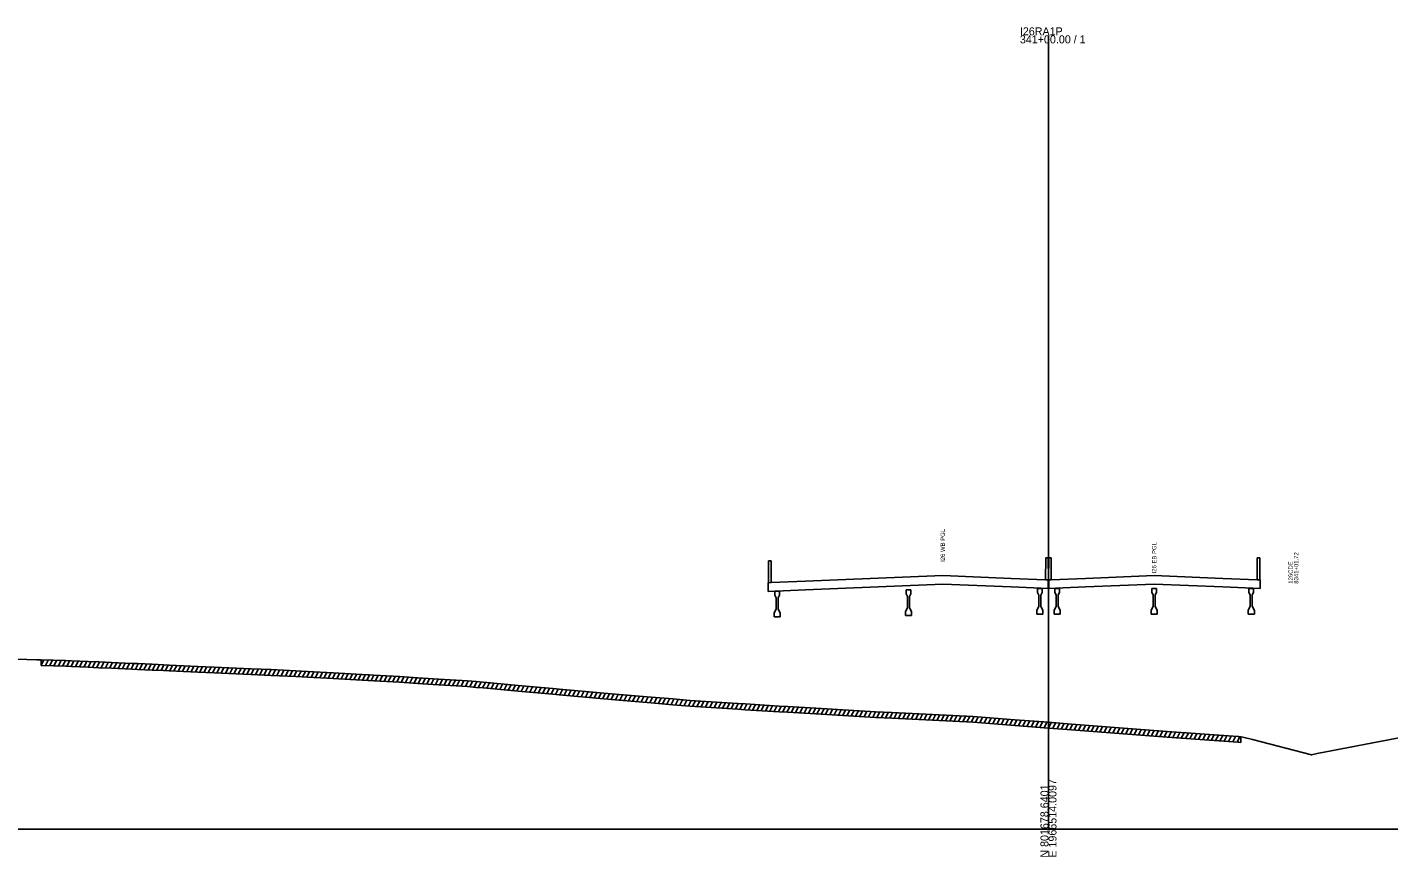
# Model space of a CAD drawing. Extents: x 1017 to 19997, y -1947 to 50737.
# Drawn here: x 12242.6 to 12719.1, y 40990.3 to 41280.5 of the extents above; entities that cross this region are included whole.
import ezdxf

# ---------------------------------------------------------------- set-up
doc = ezdxf.new("R2010")
doc.units = 0
for name, color, linetype in [('RD_GPK_XS_Cell', 7, 'Continuous'), ('RD_XS_ExGround', 7, 'Continuous'), ('RD_XS_ExPaveRet', 7, 'Continuous'), ('RD_XS_PaveOvlay', 7, 'Continuous'), ('RD_XS_TX_Notes', 7, 'Continuous')]:
    doc.layers.add(name, color=color, linetype=linetype)

msp = doc.modelspace()

# ---------------------------------------------------------------- linework, layer by layer
at = {"layer": 'RD_GPK_XS_Cell'}
for p, q in [((12600, 41000), (12600, 41277.69)), ((12000, 41000), (12600, 41000)), ((12600, 41000), (13200, 41000))]:
    msp.add_line(p, q, dxfattribs=at)
at = {"layer": 'RD_XS_ExGround'}
msp.add_lwpolyline([(12235.5, 41059.52), (12245.95, 41059.26), (12247.49, 41059.22), (12256.01, 41058.94), (12258.19, 41058.85), (12263.95, 41058.62), (12267.69, 41058.46), (12272.09, 41058.29), (12279.2, 41057.98), (12281.22, 41057.87), (12286.37, 41057.64), (12290.33, 41057.48), (12292.35, 41057.38), (12302.4, 41056.89), (12308.02, 41056.62), (12318.3, 41056.17), (12321.06, 41056.06), (12327.99, 41055.77), (12336.64, 41055.37), (12340.67, 41055.14), (12349.71, 41054.68), (12361.8, 41054.01), (12362.33, 41053.97), (12363.91, 41053.89), (12372.87, 41053.35), (12379.34, 41052.95), (12384.75, 41052.6), (12396.65, 41051.85), (12399.79, 41051.58), (12402.16, 41051.36), (12415.76, 41050.11), (12426.6, 41049.16), (12427.69, 41049.06), (12428.83, 41048.95), (12439.27, 41047.97), (12444.46, 41047.55), (12449.78, 41047.1), (12461.01, 41046.17), (12468.59, 41045.52), (12474.45, 41045.02), (12491.33, 41043.92), (12493.88, 41043.76), (12505.77, 41042.99), (12508.68, 41042.84), (12518.61, 41042.28), (12539.49, 41041.06), (12545.19, 41040.78), (12573.64, 41039.37), (12588.18, 41038.24), (12600, 41037.34), (12606.57, 41036.84), (12632.38, 41034.81), (12641.58, 41034.11), (12666.24, 41032.39), (12666.66, 41032.36), (12667.29, 41032.3), (12667.99, 41032.18), (12671.42, 41031.29), (12692.09, 41025.95), (12694.07, 41026.45), (12724.43, 41032.25)], dxfattribs=at)
at = {"layer": 'RD_XS_ExPaveRet'}
for p, q in [((12247.49, 41057.22), (12247.49, 41059.22)), ((12247.49, 41057.22), (12248.48, 41059.19)), ((12247.49, 41057.22), (12256.01, 41056.94)), ((12248.99, 41057.18), (12249.98, 41059.14)), ((12250.49, 41057.13), (12251.48, 41059.09)), ((12251.99, 41057.08), (12252.98, 41059.04)), ((12253.49, 41057.03), (12254.48, 41058.99)), ((12254.99, 41056.98), (12255.98, 41058.94)), ((12256.01, 41056.94), (12258.19, 41056.85)), ((12256.49, 41056.92), (12257.47, 41058.88)), ((12257.99, 41056.86), (12258.97, 41058.82)), ((12258.19, 41056.85), (12263.95, 41056.62)), ((12259.49, 41056.8), (12260.47, 41058.76)), ((12260.99, 41056.74), (12261.97, 41058.7)), ((12262.49, 41056.68), (12263.47, 41058.64)), ((12263.95, 41056.62), (12267.69, 41056.46)), ((12263.99, 41056.62), (12264.97, 41058.58)), ((12265.49, 41056.55), (12266.47, 41058.51)), ((12266.99, 41056.49), (12267.97, 41058.45)), ((12267.69, 41056.46), (12272.09, 41056.29)), ((12268.49, 41056.43), (12269.48, 41058.39)), ((12269.99, 41056.37), (12270.98, 41058.33)), ((12271.49, 41056.31), (12272.47, 41058.27)), ((12272.09, 41056.29), (12279.2, 41055.98)), ((12272.99, 41056.25), (12273.97, 41058.21)), ((12274.49, 41056.18), (12275.47, 41058.14)), ((12275.99, 41056.12), (12276.97, 41058.08)), ((12277.49, 41056.05), (12278.47, 41058.01)), ((12278.99, 41055.99), (12279.97, 41057.94)), ((12279.2, 41055.98), (12281.22, 41055.87)), ((12280.49, 41055.91), (12281.47, 41057.86)), ((12281.22, 41055.87), (12286.37, 41055.64)), ((12281.99, 41055.84), (12282.97, 41057.79)), ((12283.49, 41055.77), (12284.47, 41057.73)), ((12284.99, 41055.7), (12285.97, 41057.66)), ((12286.37, 41055.64), (12290.33, 41055.48)), ((12286.49, 41055.64), (12287.47, 41057.59)), ((12287.99, 41055.57), (12288.97, 41057.53)), ((12289.49, 41055.51), (12290.47, 41057.47)), ((12290.33, 41055.48), (12292.35, 41055.38)), ((12290.99, 41055.44), (12291.97, 41057.4)), ((12292.35, 41055.38), (12302.4, 41054.89)), ((12292.49, 41055.37), (12293.47, 41057.32)), ((12293.99, 41055.3), (12294.97, 41057.25)), ((12295.49, 41055.23), (12296.47, 41057.18)), ((12296.99, 41055.15), (12297.97, 41057.11)), ((12298.49, 41055.08), (12299.47, 41057.03)), ((12299.99, 41055.01), (12300.97, 41056.96)), ((12301.49, 41054.94), (12302.47, 41056.89)), ((12302.4, 41054.89), (12308.02, 41054.62)), ((12302.99, 41054.87), (12303.97, 41056.82)), ((12304.49, 41054.79), (12305.47, 41056.75)), ((12305.99, 41054.72), (12306.97, 41056.67)), ((12307.49, 41054.65), (12308.47, 41056.6)), ((12308.02, 41054.62), (12318.3, 41054.17)), ((12308.99, 41054.58), (12309.97, 41056.54)), ((12310.49, 41054.51), (12311.47, 41056.47)), ((12311.99, 41054.45), (12312.97, 41056.41)), ((12313.49, 41054.38), (12314.47, 41056.34)), ((12314.99, 41054.32), (12315.97, 41056.28)), ((12316.49, 41054.25), (12317.47, 41056.21)), ((12317.99, 41054.19), (12318.97, 41056.15)), ((12319.49, 41054.12), (12320.47, 41056.08)), ((12320.99, 41054.06), (12321.97, 41056.02)), ((12322.49, 41054), (12323.47, 41055.96)), ((12323.99, 41053.94), (12324.97, 41055.9)), ((12325.49, 41053.88), (12326.47, 41055.84)), ((12326.99, 41053.81), (12327.97, 41055.78)), ((12328.49, 41053.75), (12329.47, 41055.7)), ((12329.99, 41053.68), (12330.97, 41055.63)), ((12331.49, 41053.61), (12332.47, 41055.56)), ((12332.99, 41053.54), (12333.97, 41055.49)), ((12334.49, 41053.47), (12335.47, 41055.42)), ((12335.99, 41053.4), (12336.97, 41055.35)), ((12337.49, 41053.32), (12338.47, 41055.27)), ((12338.99, 41053.24), (12339.97, 41055.18)), ((12340.49, 41053.15), (12341.47, 41055.1)), ((12341.99, 41053.07), (12342.97, 41055.02)), ((12343.49, 41053), (12344.47, 41054.95)), ((12344.99, 41052.92), (12345.97, 41054.87)), ((12346.49, 41052.84), (12347.47, 41054.79)), ((12347.99, 41052.77), (12348.97, 41054.72)), ((12349.49, 41052.69), (12350.47, 41054.64)), ((12350.99, 41052.61), (12351.97, 41054.55)), ((12352.49, 41052.52), (12353.47, 41054.47)), ((12318.3, 41054.17), (12321.06, 41054.06)), ((12321.06, 41054.06), (12327.99, 41053.77)), ((12327.99, 41053.77), (12336.64, 41053.37)), ((12336.64, 41053.37), (12340.67, 41053.14)), ((12340.67, 41053.14), (12349.71, 41052.68)), ((12349.71, 41052.68), (12361.8, 41052.01)), ((12353.99, 41052.44), (12354.97, 41054.39)), ((12355.49, 41052.36), (12356.47, 41054.3)), ((12356.99, 41052.27), (12357.97, 41054.22)), ((12358.49, 41052.19), (12359.47, 41054.14)), ((12359.99, 41052.11), (12360.97, 41054.05)), ((12361.49, 41052.02), (12362.46, 41053.97)), ((12361.8, 41052.01), (12362.33, 41051.97)), ((12362.33, 41051.97), (12363.91, 41051.89)), ((12362.99, 41051.94), (12363.97, 41053.89)), ((12363.91, 41051.89), (12372.87, 41051.35)), ((12364.49, 41051.86), (12365.47, 41053.8)), ((12365.99, 41051.77), (12366.97, 41053.71)), ((12367.49, 41051.68), (12368.47, 41053.62)), ((12368.99, 41051.59), (12369.97, 41053.53)), ((12370.49, 41051.5), (12371.47, 41053.44)), ((12371.99, 41051.41), (12372.96, 41053.35)), ((12372.87, 41051.35), (12379.34, 41050.95)), ((12373.49, 41051.31), (12374.46, 41053.25)), ((12374.99, 41051.22), (12375.96, 41053.16)), ((12376.49, 41051.13), (12377.46, 41053.07)), ((12377.99, 41051.03), (12378.96, 41052.97)), ((12379.34, 41050.95), (12384.75, 41050.6)), ((12379.49, 41050.94), (12380.46, 41052.88)), ((12380.99, 41050.84), (12381.96, 41052.78)), ((12382.49, 41050.75), (12383.46, 41052.69)), ((12383.99, 41050.65), (12384.96, 41052.59)), ((12384.75, 41050.6), (12396.65, 41049.85)), ((12385.49, 41050.56), (12386.46, 41052.49)), ((12386.99, 41050.46), (12387.96, 41052.4)), ((12388.49, 41050.37), (12389.46, 41052.31)), ((12389.99, 41050.27), (12390.96, 41052.21)), ((12391.49, 41050.18), (12392.46, 41052.12)), ((12392.99, 41050.08), (12393.96, 41052.02)), ((12394.49, 41049.99), (12395.46, 41051.93)), ((12395.99, 41049.89), (12396.96, 41051.82)), ((12396.65, 41049.85), (12399.79, 41049.58)), ((12397.49, 41049.78), (12398.45, 41051.7)), ((12398.99, 41049.65), (12399.95, 41051.57)), ((12400.49, 41049.52), (12401.45, 41051.43)), ((12401.99, 41049.38), (12402.95, 41051.29)), ((12403.49, 41049.24), (12404.45, 41051.15)), ((12404.99, 41049.1), (12405.95, 41051.01)), ((12406.49, 41048.96), (12407.45, 41050.87)), ((12407.99, 41048.82), (12408.95, 41050.73)), ((12409.49, 41048.68), (12410.45, 41050.6)), ((12410.99, 41048.55), (12411.95, 41050.46)), ((12412.49, 41048.41), (12413.45, 41050.32)), ((12413.99, 41048.27), (12414.95, 41050.18)), ((12415.49, 41048.13), (12416.45, 41050.05)), ((12416.99, 41048), (12417.95, 41049.91)), ((12418.49, 41047.87), (12419.45, 41049.78)), ((12419.99, 41047.74), (12420.95, 41049.65)), ((12399.79, 41049.58), (12402.16, 41049.36)), ((12402.16, 41049.36), (12415.76, 41048.11)), ((12415.76, 41048.11), (12426.6, 41047.16)), ((12421.49, 41047.6), (12422.45, 41049.52)), ((12422.99, 41047.47), (12423.95, 41049.39)), ((12424.49, 41047.34), (12425.45, 41049.26)), ((12425.99, 41047.21), (12426.95, 41049.13)), ((12426.6, 41047.16), (12427.69, 41047.06)), ((12427.49, 41047.08), (12428.45, 41048.98)), ((12427.69, 41047.06), (12428.83, 41046.95)), ((12428.83, 41046.95), (12439.27, 41045.97)), ((12428.99, 41046.93), (12429.95, 41048.84)), ((12430.49, 41046.79), (12431.45, 41048.7)), ((12431.99, 41046.65), (12432.95, 41048.56)), ((12433.49, 41046.51), (12434.45, 41048.42)), ((12434.99, 41046.37), (12435.95, 41048.28)), ((12436.49, 41046.23), (12437.45, 41048.14)), ((12437.99, 41046.09), (12438.95, 41048)), ((12439.27, 41045.97), (12444.46, 41045.55)), ((12439.49, 41045.95), (12440.46, 41047.88)), ((12440.99, 41045.83), (12441.96, 41047.76)), ((12442.49, 41045.71), (12443.46, 41047.63)), ((12443.99, 41045.59), (12444.95, 41047.51)), ((12444.46, 41045.55), (12449.78, 41045.1)), ((12445.49, 41045.46), (12446.45, 41047.38)), ((12446.99, 41045.34), (12447.95, 41047.26)), ((12448.49, 41045.21), (12449.45, 41047.13)), ((12449.78, 41045.1), (12461.01, 41044.17)), ((12449.99, 41045.08), (12450.95, 41047.01)), ((12451.49, 41044.96), (12452.45, 41046.88)), ((12452.99, 41044.84), (12453.95, 41046.76)), ((12454.49, 41044.71), (12455.45, 41046.63)), ((12455.99, 41044.59), (12456.95, 41046.51)), ((12457.49, 41044.46), (12458.45, 41046.38)), ((12458.99, 41044.34), (12459.95, 41046.26)), ((12460.49, 41044.22), (12461.45, 41046.13)), ((12461.99, 41044.09), (12462.95, 41046)), ((12463.49, 41043.96), (12464.45, 41045.87)), ((12464.99, 41043.83), (12465.95, 41045.74)), ((12466.49, 41043.7), (12467.45, 41045.61)), ((12467.99, 41043.57), (12468.95, 41045.48)), ((12469.49, 41043.44), (12470.45, 41045.36)), ((12470.99, 41043.31), (12471.95, 41045.23)), ((12472.49, 41043.19), (12473.45, 41045.1)), ((12473.99, 41043.06), (12474.96, 41044.99)), ((12475.49, 41042.95), (12476.46, 41044.89)), ((12461.01, 41044.17), (12468.59, 41043.52)), ((12468.59, 41043.52), (12474.45, 41043.02)), ((12474.45, 41043.02), (12491.33, 41041.92)), ((12476.99, 41042.85), (12477.96, 41044.79)), ((12478.49, 41042.76), (12479.46, 41044.69)), ((12479.99, 41042.66), (12480.96, 41044.6)), ((12481.49, 41042.56), (12482.46, 41044.5)), ((12482.99, 41042.46), (12483.96, 41044.4)), ((12484.49, 41042.37), (12485.46, 41044.3)), ((12485.99, 41042.27), (12486.96, 41044.21)), ((12487.49, 41042.17), (12488.46, 41044.11)), ((12488.99, 41042.07), (12489.96, 41044.01)), ((12490.49, 41041.98), (12491.46, 41043.91)), ((12491.33, 41041.92), (12493.88, 41041.76)), ((12491.99, 41041.88), (12492.96, 41043.82)), ((12493.49, 41041.79), (12494.46, 41043.73)), ((12493.88, 41041.76), (12505.77, 41040.99)), ((12494.99, 41041.69), (12495.96, 41043.63)), ((12496.49, 41041.59), (12497.46, 41043.53)), ((12497.99, 41041.5), (12498.96, 41043.43)), ((12499.49, 41041.4), (12500.46, 41043.34)), ((12500.99, 41041.3), (12501.96, 41043.24)), ((12502.49, 41041.2), (12503.46, 41043.14)), ((12503.99, 41041.11), (12504.96, 41043.04)), ((12505.49, 41041.01), (12506.47, 41042.95)), ((12505.77, 41040.99), (12508.68, 41040.84)), ((12506.99, 41040.93), (12507.97, 41042.88)), ((12508.49, 41040.85), (12509.47, 41042.8)), ((12508.68, 41040.84), (12518.61, 41040.28)), ((12509.99, 41040.77), (12510.97, 41042.71)), ((12511.49, 41040.68), (12512.47, 41042.63)), ((12512.99, 41040.6), (12513.97, 41042.54)), ((12514.49, 41040.51), (12515.47, 41042.46)), ((12515.99, 41040.43), (12516.97, 41042.37)), ((12517.49, 41040.34), (12518.47, 41042.29)), ((12518.61, 41040.28), (12539.49, 41039.06)), ((12518.99, 41040.26), (12519.97, 41042.2)), ((12520.49, 41040.17), (12521.47, 41042.11)), ((12521.99, 41040.08), (12522.97, 41042.03)), ((12523.49, 41039.99), (12524.47, 41041.94)), ((12524.99, 41039.91), (12525.97, 41041.85)), ((12526.49, 41039.82), (12527.47, 41041.76)), ((12527.99, 41039.73), (12528.97, 41041.68)), ((12529.49, 41039.65), (12530.47, 41041.59)), ((12530.99, 41039.56), (12531.97, 41041.5)), ((12532.49, 41039.47), (12533.47, 41041.41)), ((12533.99, 41039.38), (12534.97, 41041.33)), ((12535.49, 41039.3), (12536.47, 41041.24)), ((12536.99, 41039.21), (12537.97, 41041.15)), ((12538.49, 41039.12), (12539.47, 41041.07)), ((12539.99, 41039.04), (12540.97, 41040.99)), ((12541.49, 41038.96), (12542.47, 41040.91)), ((12542.99, 41038.89), (12543.97, 41040.84)), ((12544.49, 41038.81), (12545.47, 41040.76)), ((12545.99, 41038.74), (12546.97, 41040.69)), ((12547.49, 41038.66), (12548.47, 41040.61)), ((12548.99, 41038.59), (12549.97, 41040.54)), ((12550.49, 41038.51), (12551.47, 41040.47)), ((12551.99, 41038.44), (12552.97, 41040.39)), ((12553.49, 41038.37), (12554.47, 41040.32)), ((12554.99, 41038.29), (12555.97, 41040.24)), ((12556.49, 41038.22), (12557.47, 41040.17)), ((12539.49, 41039.06), (12545.19, 41038.78)), ((12545.19, 41038.78), (12573.64, 41037.37)), ((12557.99, 41038.15), (12558.97, 41040.1)), ((12559.49, 41038.07), (12560.47, 41040.02)), ((12560.99, 41038), (12561.97, 41039.95)), ((12562.49, 41037.92), (12563.47, 41039.88)), ((12563.99, 41037.85), (12564.97, 41039.8)), ((12565.49, 41037.78), (12566.47, 41039.73)), ((12566.99, 41037.7), (12567.97, 41039.65)), ((12568.49, 41037.63), (12569.47, 41039.58)), ((12569.99, 41037.55), (12570.97, 41039.51)), ((12571.49, 41037.48), (12572.47, 41039.43)), ((12572.99, 41037.41), (12573.97, 41039.35)), ((12573.64, 41037.37), (12588.18, 41036.24)), ((12574.49, 41037.31), (12575.46, 41039.23)), ((12575.99, 41037.19), (12576.96, 41039.11)), ((12577.49, 41037.07), (12578.46, 41039)), ((12578.99, 41036.95), (12579.96, 41038.88)), ((12580.49, 41036.84), (12581.46, 41038.76)), ((12581.99, 41036.72), (12582.96, 41038.64)), ((12583.49, 41036.6), (12584.46, 41038.53)), ((12584.99, 41036.48), (12585.96, 41038.41)), ((12586.49, 41036.37), (12587.46, 41038.29)), ((12587.99, 41036.25), (12588.96, 41038.18)), ((12588.18, 41036.24), (12600, 41035.34)), ((12589.49, 41036.14), (12590.46, 41038.06)), ((12590.99, 41036.02), (12591.96, 41037.95)), ((12592.49, 41035.91), (12593.46, 41037.84)), ((12593.99, 41035.8), (12594.96, 41037.72)), ((12595.49, 41035.68), (12596.46, 41037.61)), ((12596.99, 41035.57), (12597.96, 41037.5)), ((12598.49, 41035.46), (12599.46, 41037.38)), ((12599.99, 41035.34), (12600.96, 41037.27)), ((12601.49, 41035.23), (12602.46, 41037.16)), ((12602.99, 41035.11), (12603.96, 41037.04)), ((12604.49, 41035), (12605.46, 41036.93)), ((12605.99, 41034.89), (12606.96, 41036.81)), ((12607.49, 41034.77), (12608.46, 41036.7)), ((12608.99, 41034.65), (12609.96, 41036.58)), ((12610.49, 41034.54), (12611.46, 41036.46)), ((12611.99, 41034.42), (12612.96, 41036.34)), ((12613.49, 41034.3), (12614.46, 41036.22)), ((12614.99, 41034.18), (12615.96, 41036.11)), ((12616.49, 41034.06), (12617.46, 41035.99)), ((12617.99, 41033.95), (12618.96, 41035.87)), ((12619.49, 41033.83), (12620.46, 41035.75)), ((12620.99, 41033.71), (12621.96, 41035.63)), ((12622.49, 41033.59), (12623.46, 41035.52)), ((12623.99, 41033.47), (12624.96, 41035.4)), ((12600, 41035.34), (12606.57, 41034.84)), ((12606.57, 41034.84), (12632.38, 41032.81)), ((12625.49, 41033.36), (12626.46, 41035.28)), ((12626.99, 41033.24), (12627.96, 41035.16)), ((12628.49, 41033.12), (12629.46, 41035.04)), ((12629.99, 41033), (12630.96, 41034.93)), ((12631.49, 41032.88), (12632.46, 41034.81)), ((12632.38, 41032.81), (12641.58, 41032.11)), ((12632.99, 41032.77), (12633.96, 41034.69)), ((12634.49, 41032.65), (12635.46, 41034.58)), ((12635.99, 41032.54), (12636.96, 41034.46)), ((12637.49, 41032.42), (12638.46, 41034.35)), ((12638.99, 41032.31), (12639.96, 41034.24)), ((12640.49, 41032.2), (12641.46, 41034.12)), ((12641.58, 41032.11), (12666.24, 41030.39)), ((12641.99, 41032.08), (12642.96, 41034.02)), ((12643.49, 41031.98), (12644.46, 41033.91)), ((12644.99, 41031.87), (12645.96, 41033.81)), ((12646.49, 41031.77), (12647.46, 41033.7)), ((12647.99, 41031.66), (12648.96, 41033.6)), ((12649.49, 41031.56), (12650.46, 41033.49)), ((12650.99, 41031.45), (12651.96, 41033.39)), ((12652.49, 41031.35), (12653.46, 41033.28)), ((12653.99, 41031.24), (12654.96, 41033.18)), ((12655.49, 41031.14), (12656.46, 41033.07)), ((12656.99, 41031.03), (12657.96, 41032.97)), ((12658.49, 41030.93), (12659.46, 41032.86)), ((12659.99, 41030.83), (12660.96, 41032.76)), ((12661.49, 41030.72), (12662.46, 41032.65)), ((12662.99, 41030.62), (12663.96, 41032.55)), ((12664.49, 41030.51), (12665.46, 41032.44)), ((12665.99, 41030.41), (12666.96, 41032.33)), ((12667.29, 41032.3), (12667.29, 41030.3)), ((12666.24, 41030.39), (12666.66, 41030.36)), ((12666.66, 41030.36), (12667.29, 41030.3))]:
    msp.add_line(p, q, dxfattribs=at)
at = {"layer": 'RD_XS_PaveOvlay'}
for points in [[(12503, 41086.22), (12502.92, 41093.84), (12502.08, 41093.84), (12502, 41086.18)], [(12599, 41087.22), (12599.08, 41094.84), (12599.92, 41094.84), (12600, 41087.17)], [(12601, 41087.22), (12600.92, 41094.84), (12600.08, 41094.84), (12600, 41087.17)], [(12673, 41087.22), (12673.08, 41094.84), (12673.92, 41094.84), (12674, 41087.17)], [(12600.08, 41087.17), (12599, 41087.22), (12587, 41087.71), (12563, 41088.71), (12515, 41086.72), (12503, 41086.22), (12501.92, 41086.17)], [(12599.92, 41087.17), (12601, 41087.22), (12613, 41087.71), (12637, 41088.71), (12661, 41087.71), (12673, 41087.22), (12674.08, 41087.17)], [(12501.92, 41086.17), (12501.92, 41083.17)], [(12501.92, 41083.17), (12515, 41083.72), (12563, 41085.71), (12587, 41084.71), (12600.08, 41084.17)], [(12502, 41086.18), (12503, 41086.22)], [(12505.88, 41083.21), (12505.04, 41083.2), (12504.21, 41083.2)], [(12504.21, 41083.2), (12504.21, 41081.87)], [(12505.88, 41081.87), (12505.88, 41083.21)], [(12551.83, 41083.68), (12551, 41083.67), (12550.17, 41083.66)], [(12550.17, 41083.66), (12550.17, 41082.34)], [(12551.83, 41082.34), (12551.83, 41083.68)], [(12597.79, 41084.15), (12596.96, 41084.14), (12596.13, 41084.13)], [(12596.13, 41084.13), (12596.13, 41082.81)], [(12597.79, 41082.81), (12597.79, 41084.15)], [(12600, 41087.17), (12599, 41087.22)], [(12599.92, 41084.17), (12599.92, 41087.17)], [(12674.08, 41084.17), (12661, 41084.71), (12637, 41085.71), (12613, 41084.71), (12599.92, 41084.17)], [(12600, 41087.17), (12601, 41087.22)], [(12600.08, 41084.17), (12600.08, 41087.17)], [(12602.21, 41082.84), (12602.21, 41084.17)], [(12602.21, 41084.17), (12603.04, 41084.17), (12603.88, 41084.17)], [(12603.88, 41084.17), (12603.88, 41082.84)], [(12636.17, 41082.84), (12636.17, 41084.17)], [(12636.17, 41084.17), (12637, 41084.17), (12637.83, 41084.17)], [(12637.83, 41084.17), (12637.83, 41082.84)], [(12670.13, 41084.17), (12670.96, 41084.17), (12671.79, 41084.17)], [(12670.13, 41082.84), (12670.13, 41084.17)], [(12671.79, 41084.17), (12671.79, 41082.84)], [(12674, 41087.17), (12673, 41087.22)], [(12674.08, 41087.17), (12674.08, 41084.17)], [(12504.21, 41081.87), (12504.71, 41080.87)], [(12504.71, 41080.87), (12504.71, 41077.04)], [(12505.38, 41080.87), (12505.88, 41081.87)], [(12505.38, 41077.04), (12505.38, 41080.87)], [(12550.17, 41082.34), (12550.67, 41081.34)], [(12550.67, 41081.34), (12550.67, 41077.5)], [(12551.33, 41081.34), (12551.83, 41082.34)], [(12551.33, 41077.5), (12551.33, 41081.34)], [(12596.13, 41082.81), (12596.63, 41081.81)], [(12596.63, 41081.81), (12596.63, 41077.97)], [(12597.29, 41081.81), (12597.79, 41082.81)], [(12597.29, 41077.97), (12597.29, 41081.81)], [(12602.71, 41081.84), (12602.21, 41082.84)], [(12602.71, 41078), (12602.71, 41081.84)], [(12603.88, 41082.84), (12603.38, 41081.84)], [(12603.38, 41081.84), (12603.38, 41078)], [(12636.67, 41081.84), (12636.17, 41082.84)], [(12636.67, 41078), (12636.67, 41081.84)], [(12637.83, 41082.84), (12637.33, 41081.84)], [(12637.33, 41081.84), (12637.33, 41078)], [(12670.63, 41081.84), (12670.13, 41082.84)], [(12670.63, 41078), (12670.63, 41081.84)], [(12671.79, 41082.84), (12671.29, 41081.84)], [(12671.29, 41081.84), (12671.29, 41078)], [(12504.71, 41077.04), (12503.96, 41075.54)], [(12503.96, 41075.54), (12503.96, 41074.2)], [(12503.96, 41074.2), (12505.04, 41074.2), (12506.13, 41074.2)], [(12506.13, 41075.54), (12505.38, 41077.04)], [(12506.13, 41074.2), (12506.13, 41075.54)], [(12550.67, 41077.5), (12549.92, 41076)], [(12549.92, 41076), (12549.92, 41074.67)], [(12549.92, 41074.67), (12551, 41074.67), (12552.08, 41074.67)], [(12552.08, 41076), (12551.33, 41077.5)], [(12552.08, 41074.67), (12552.08, 41076)], [(12596.63, 41077.97), (12595.88, 41076.47)], [(12595.88, 41076.47), (12595.88, 41075.14)], [(12595.88, 41075.14), (12596.96, 41075.14), (12598.04, 41075.14)], [(12598.04, 41076.47), (12597.29, 41077.97)], [(12598.04, 41075.14), (12598.04, 41076.47)], [(12601.96, 41076.5), (12602.71, 41078)], [(12601.96, 41075.17), (12601.96, 41076.5)], [(12604.13, 41075.17), (12603.04, 41075.17), (12601.96, 41075.17)], [(12603.38, 41078), (12604.13, 41076.5)], [(12604.13, 41076.5), (12604.13, 41075.17)], [(12635.92, 41076.5), (12636.67, 41078)], [(12635.92, 41075.17), (12635.92, 41076.5)], [(12638.08, 41075.17), (12637, 41075.17), (12635.92, 41075.17)], [(12637.33, 41078), (12638.08, 41076.5)], [(12638.08, 41076.5), (12638.08, 41075.17)], [(12669.88, 41076.5), (12670.63, 41078)], [(12669.88, 41075.17), (12669.88, 41076.5)], [(12672.04, 41075.17), (12670.96, 41075.17), (12669.88, 41075.17)], [(12671.29, 41078), (12672.04, 41076.5)], [(12672.04, 41076.5), (12672.04, 41075.17)]]:
    msp.add_lwpolyline(points, dxfattribs=at)

# ---------------------------------------------------------------- texts
at = {"layer": 'RD_GPK_XS_Cell'}
for s, p in [('I26RA1P', (12590, 41277.69)), ('341+00.00 / 1', (12590, 41274.89))]:
    msp.add_text(s, height=2.8, dxfattribs=at).set_placement(p)
for s, p in [('E 1966514.0097', (12602.8, 40990)), ('N 801678.6401', (12600, 40990))]:
    msp.add_text(s, height=2.8, rotation=90, dxfattribs=at).set_placement(p)
at = {"layer": 'RD_XS_TX_Notes'}
for s, p in [('I26 WB PGL', (12563.75, 41093.48)), ('I26 EB PGL', (12637.75, 41089.45)), (' 126CDE', (12685.47, 41085.27)), (' 8341+01.72', (12687.43, 41085.27))]:
    msp.add_text(s, height=1.5, rotation=90, dxfattribs=at).set_placement(p)

doc.saveas('drawing.dxf')
